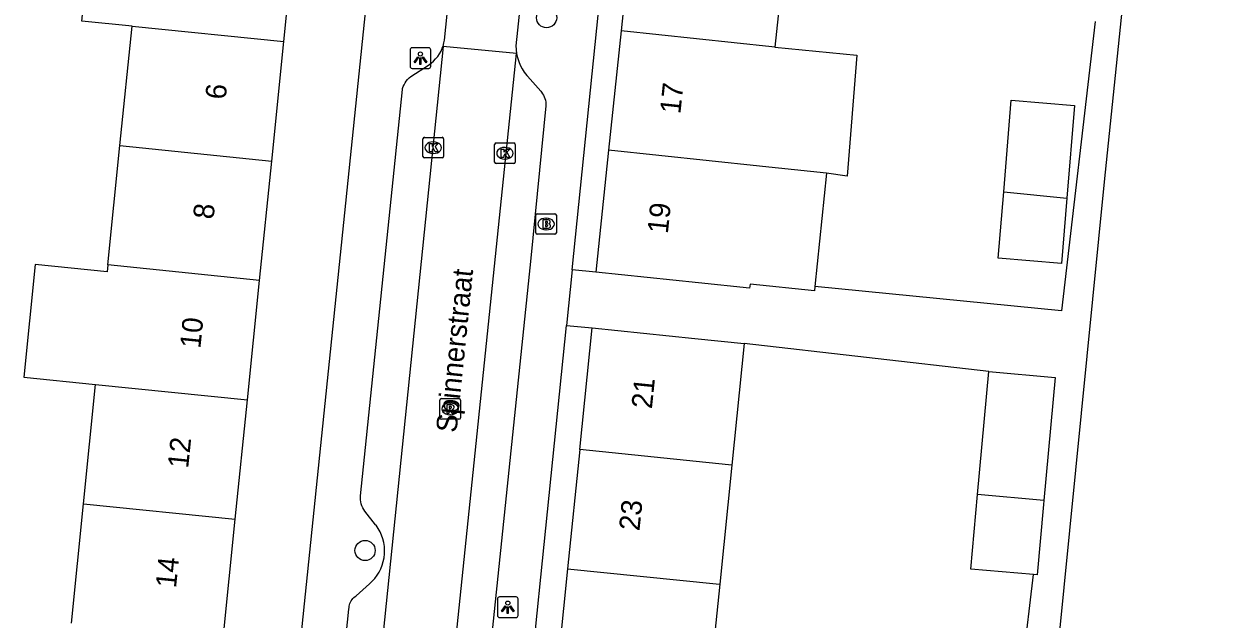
# Model space of a CAD drawing. Extents: x 160861 to 161308, y 384024 to 384878.
# Drawn here: x 161166.2 to 161224, y 384570.4 to 384599.3 of the extents above; entities that cross this region are included whole.
import ezdxf

# ---------------------------------------------------------------- set-up
doc = ezdxf.new("R2010")
doc.units = 0
for name, color, linetype in [('IMGEO_Boom', 7, 'Continuous'), ('IMGEO_Brandkraan', 7, 'Continuous'), ('IMGEO_Kolk', 7, 'Continuous'), ('IMGEO_Lichtpunt', 7, 'Continuous'), ('IMGEO_Openbare_ruimte_label', 7, 'Continuous'), ('IMGEO_Pand', 7, 'Continuous'), ('IMGEO_Pand_nummerreeks', 7, 'Continuous'), ('IMGEO_Rijbaan_lokaal_open', 7, 'Continuous'), ('IMGEO_Rioolput', 7, 'Continuous'), ('IMGEO_Voetpad_open', 7, 'Continuous')]:
    doc.layers.add(name, color=color, linetype=linetype)

msp = doc.modelspace()

# ---------------------------------------------------------------- linework, layer by layer
at = {"layer": 'IMGEO_Boom'}
for centre in [(161191.5, 384599.597), (161182.701, 384573.772)]:
    msp.add_circle(centre, 0.489, dxfattribs=at)
at = {"layer": 'IMGEO_Brandkraan'}
for p, q in [((161190.976, 384589.171), (161190.976, 384590.023)), ((161191.051, 384590.097), (161191.903, 384590.097)), ((161191.977, 384590.023), (161191.977, 384589.171)), ((161191.464, 384589.877), (161191.489, 384589.877)), ((161191.903, 384589.097), (161191.051, 384589.097)), ((161191.487, 384589.317), (161191.462, 384589.317))]:
    msp.add_line(p, q, dxfattribs=at)
for points in [[(161190.976, 384589.171), (161190.976, 384590.023)], [(161191.051, 384590.097), (161191.903, 384590.097)], [(161191.977, 384590.023), (161191.977, 384589.171)], [(161191.324, 384589.797), (161191.324, 384589.397), (161191.537, 384589.397)], [(161191.555, 384589.797), (161191.324, 384589.797)], [(161191.503, 384589.716), (161191.449, 384589.716), (161191.449, 384589.64)], [(161191.449, 384589.64), (161191.502, 384589.64)], [(161191.511, 384589.564), (161191.449, 384589.564), (161191.449, 384589.483)], [(161191.449, 384589.483), (161191.511, 384589.483)], [(161191.903, 384589.097), (161191.051, 384589.097)]]:
    msp.add_lwpolyline(points, dxfattribs=at)
for centre, radius, start, end in [((161191.053, 384590.021), 0.0765, 91.55205, 178.44795), ((161191.053, 384590.021), 0.0765, 91.55205, 178.44795), ((161191.901, 384590.021), 0.0765, 1.55205, 88.44795), ((161191.901, 384590.021), 0.0765, 1.55205, 88.44795), ((161191.504, 384589.678), 0.0379, 267.82845, 90.93552), ((161191.512, 384589.523), 0.0404, 269.87594, 90.50774), ((161191.559, 384589.652), 0.145, 59.4692, 91.53667), ((161191.584, 384589.699), 0.0922, 285.51372, 58.15012), ((161191.589, 384589.507), 0.105, 301.31148, 78.98903), ((161191.053, 384589.173), 0.0765, 181.55205, 268.44795), ((161191.053, 384589.173), 0.0765, 181.55205, 268.44795), ((161191.543, 384589.648), 0.251, 268.66757, 293.53466), ((161191.901, 384589.173), 0.0765, 271.55205, 358.44795), ((161191.901, 384589.173), 0.0765, 271.55205, 358.44795)]:
    msp.add_arc(centre, radius, start, end, dxfattribs=at)
for centre, major_axis, ratio, start_param, end_param in [((161191.463, 384589.597), (-0.387, 0.002), 0.722429, 4.712389, 7.853982), ((161191.488, 384589.597), (-0.39, 0.002), 0.717154, 1.570796, 4.712389)]:
    msp.add_ellipse(centre, major_axis=major_axis, ratio=ratio, start_param=start_param, end_param=end_param, dxfattribs=at)
at = {"layer": 'IMGEO_Kolk'}
for p, q in [((161185.506, 384592.871), (161185.506, 384593.723)), ((161185.581, 384593.797), (161186.433, 384593.797)), ((161185.994, 384593.577), (161186.019, 384593.577)), ((161186.507, 384593.723), (161186.507, 384592.871)), ((161189.056, 384593.526), (161189.908, 384593.526)), ((161186.017, 384593.017), (161185.992, 384593.017)), ((161188.981, 384592.6), (161188.981, 384593.452)), ((161189.469, 384593.306), (161189.494, 384593.306)), ((161189.982, 384593.452), (161189.982, 384592.6)), ((161186.433, 384592.797), (161185.581, 384592.797)), ((161189.908, 384592.526), (161189.056, 384592.526)), ((161189.492, 384592.746), (161189.467, 384592.746))]:
    msp.add_line(p, q, dxfattribs=at)
for points in [[(161185.506, 384592.871), (161185.506, 384593.723)], [(161185.581, 384593.797), (161186.433, 384593.797)], [(161185.827, 384593.497), (161185.95, 384593.497), (161185.95, 384593.346), (161186.08, 384593.497), (161186.244, 384593.497), (161186.098, 384593.346), (161186.251, 384593.097), (161186.099, 384593.097), (161186.014, 384593.261), (161185.95, 384593.194), (161185.95, 384593.097), (161185.827, 384593.097), (161185.827, 384593.497)], [(161186.507, 384593.723), (161186.507, 384592.871)], [(161189.056, 384593.526), (161189.908, 384593.526)], [(161188.981, 384592.6), (161188.981, 384593.452)], [(161189.302, 384593.226), (161189.425, 384593.226), (161189.425, 384593.075), (161189.555, 384593.226), (161189.719, 384593.226), (161189.573, 384593.075), (161189.726, 384592.826), (161189.574, 384592.826), (161189.489, 384592.99), (161189.425, 384592.923), (161189.425, 384592.826), (161189.302, 384592.826), (161189.302, 384593.226)], [(161189.982, 384593.452), (161189.982, 384592.6)], [(161186.433, 384592.797), (161185.581, 384592.797)], [(161189.908, 384592.526), (161189.056, 384592.526)]]:
    msp.add_lwpolyline(points, dxfattribs=at)
for centre, start, end in [((161185.583, 384593.721), 91.55205, 178.44795), ((161185.583, 384593.721), 91.55205, 178.44795), ((161186.431, 384593.721), 1.55205, 88.44795), ((161186.431, 384593.721), 1.55205, 88.44795), ((161189.058, 384593.45), 91.55205, 178.44795), ((161189.058, 384593.45), 91.55205, 178.44795), ((161189.906, 384593.45), 1.55205, 88.44795), ((161189.906, 384593.45), 1.55205, 88.44795), ((161185.583, 384592.873), 181.55205, 268.44795), ((161185.583, 384592.873), 181.55205, 268.44795), ((161186.431, 384592.873), 271.55205, 358.44795), ((161186.431, 384592.873), 271.55205, 358.44795), ((161189.058, 384592.602), 181.55205, 268.44795), ((161189.058, 384592.602), 181.55205, 268.44795), ((161189.906, 384592.602), 271.55205, 358.44795), ((161189.906, 384592.602), 271.55205, 358.44795)]:
    msp.add_arc(centre, 0.0765, start, end, dxfattribs=at)
for centre, major_axis, ratio, start_param, end_param in [((161185.993, 384593.297), (-0.387, 0.002), 0.722429, 4.712389, 7.853982), ((161186.018, 384593.297), (-0.39, 0.002), 0.717154, 1.570796, 4.712389), ((161189.468, 384593.026), (-0.387, 0.002), 0.722429, 4.712389, 7.853982), ((161189.493, 384593.026), (-0.39, 0.002), 0.717154, 1.570796, 4.712389)]:
    msp.add_ellipse(centre, major_axis=major_axis, ratio=ratio, start_param=start_param, end_param=end_param, dxfattribs=at)
at = {"layer": 'IMGEO_Lichtpunt'}
for p, q in [((161185.788, 384598.135), (161184.98, 384598.135)), ((161185.788, 384598.135), (161184.98, 384598.135)), ((161184.886, 384598.04), (161184.886, 384597.233)), ((161184.886, 384598.04), (161184.886, 384597.233)), ((161185.882, 384597.233), (161185.882, 384598.04)), ((161185.882, 384597.233), (161185.882, 384598.04)), ((161184.98, 384597.139), (161185.788, 384597.139)), ((161184.98, 384597.139), (161185.788, 384597.139)), ((161190.022, 384571.522), (161189.214, 384571.522)), ((161190.022, 384571.522), (161189.214, 384571.522)), ((161189.12, 384571.427), (161189.12, 384570.62)), ((161189.12, 384571.427), (161189.12, 384570.62)), ((161190.116, 384570.62), (161190.116, 384571.427)), ((161190.116, 384570.62), (161190.116, 384571.427)), ((161189.214, 384570.526), (161190.022, 384570.526)), ((161189.214, 384570.526), (161190.022, 384570.526))]:
    msp.add_line(p, q, dxfattribs=at)
for points in [[(161185.26, 384597.704), (161185.299, 384597.676), (161185.111, 384597.414), (161185.073, 384597.441), (161185.26, 384597.704)], [(161185.362, 384597.656), (161185.409, 384597.656), (161185.409, 384597.334), (161185.362, 384597.334), (161185.362, 384597.656)], [(161185.472, 384597.676), (161185.51, 384597.703), (161185.697, 384597.441), (161185.658, 384597.413), (161185.472, 384597.676)], [(161189.494, 384571.091), (161189.533, 384571.063), (161189.345, 384570.801), (161189.307, 384570.828), (161189.494, 384571.091)], [(161189.596, 384571.043), (161189.643, 384571.043), (161189.643, 384570.721), (161189.596, 384570.721), (161189.596, 384571.043)], [(161189.706, 384571.063), (161189.744, 384571.09), (161189.931, 384570.828), (161189.892, 384570.8), (161189.706, 384571.063)]]:
    msp.add_lwpolyline(points, dxfattribs=at)
for centre in [(161185.385, 384597.838), (161189.619, 384571.225)]:
    msp.add_circle(centre, 0.0994, dxfattribs=at)
for centre, start, end in [((161184.98, 384598.04), 90, 180), ((161184.98, 384598.04), 90, 180), ((161185.788, 384598.04), 0, 90), ((161185.788, 384598.04), 0, 90), ((161184.98, 384597.233), 180, 270), ((161184.98, 384597.233), 180, 270), ((161185.788, 384597.233), 270, 0), ((161185.788, 384597.233), 270, 360), ((161189.214, 384571.427), 90, 180), ((161189.214, 384571.427), 90, 180), ((161190.022, 384571.427), 0, 90), ((161190.022, 384571.427), 0, 90), ((161189.214, 384570.62), 180, 270), ((161189.214, 384570.62), 180, 270), ((161190.022, 384570.62), 270, 0), ((161190.022, 384570.62), 270, 360)]:
    msp.add_arc(centre, 0.0946, start, end, dxfattribs=at)
at = {"layer": 'IMGEO_Pand'}
for points in [[(161171.406, 384599.184), (161168.967, 384599.432), (161169.556, 384605.219), (161171.994, 384604.971)], [(161195.716, 384604.741), (161195.11, 384598.956)], [(161178.763, 384598.436), (161179.352, 384604.223)], [(161203.172, 384603.959), (161202.566, 384598.174)], [(161170.818, 384593.397), (161171.406, 384599.184)], [(161171.406, 384599.184), (161178.763, 384598.436)], [(161195.11, 384598.956), (161194.504, 384593.171)], [(161202.566, 384598.174), (161202.425, 384598.189), (161195.11, 384598.956)], [(161178.175, 384592.649), (161178.763, 384598.436)], [(161202.566, 384598.174), (161206.544, 384597.782), (161206.074, 384591.923), (161205.075, 384592.054)], [(161213.657, 384591.163), (161214.021, 384595.591), (161217.093, 384595.339), (161216.723, 384590.841)], [(161170.23, 384587.61), (161170.818, 384593.397)], [(161170.818, 384593.397), (161178.175, 384592.649)], [(161194.504, 384593.171), (161193.885, 384587.265)], [(161205.075, 384592.054), (161201.96, 384592.389), (161201.819, 384592.404), (161194.504, 384593.171)], [(161177.587, 384586.862), (161178.175, 384592.649)], [(161205.075, 384592.054), (161204.501, 384586.574)], [(161216.723, 384590.841), (161216.464, 384587.686), (161213.391, 384587.939), (161213.657, 384591.163)], [(161213.657, 384591.163), (161216.723, 384590.841)], [(161170.23, 384587.61), (161170.196, 384587.274), (161166.717, 384587.628), (161166.162, 384582.176), (161169.641, 384581.822)], [(161177.587, 384586.862), (161170.23, 384587.61)], [(161204.501, 384586.574), (161204.479, 384586.362), (161201.362, 384586.688), (161201.341, 384586.484), (161198.858, 384586.744), (161193.885, 384587.265)], [(161176.998, 384581.074), (161177.587, 384586.862)], [(161193.108, 384578.663), (161193.709, 384584.558)], [(161193.709, 384584.558), (161198.684, 384584.05), (161201.08, 384583.806)], [(161201.08, 384583.806), (161200.479, 384577.911)], [(161212.389, 384576.479), (161212.929, 384582.455)], [(161212.929, 384582.455), (161216.146, 384582.164), (161215.606, 384576.188)], [(161169.053, 384576.035), (161169.641, 384581.822)], [(161169.641, 384581.822), (161176.998, 384581.074)], [(161176.41, 384575.287), (161176.998, 384581.074)], [(161193.108, 384578.663), (161192.519, 384572.886)], [(161200.479, 384577.911), (161200.312, 384577.928), (161193.108, 384578.663)], [(161200.479, 384577.911), (161199.89, 384572.134)], [(161215.099, 384572.607), (161212.062, 384572.872), (161212.389, 384576.479)], [(161215.606, 384576.188), (161212.389, 384576.479)], [(161215.606, 384576.188), (161215.589, 384575.999), (161215.281, 384572.591), (161215.099, 384572.607)], [(161168.464, 384570.248), (161169.053, 384576.035)], [(161169.053, 384576.035), (161176.41, 384575.287)], [(161175.822, 384569.5), (161176.41, 384575.287)], [(161192.519, 384572.886), (161191.929, 384567.109)], [(161192.519, 384572.886), (161199.722, 384572.151), (161199.89, 384572.134)], [(161199.89, 384572.134), (161199.301, 384566.357)]]:
    msp.add_lwpolyline(points, dxfattribs=at)
at = {"layer": 'IMGEO_Rijbaan_lokaal_open'}
for points in [[(161186.48, 384598.207), (161179.307, 384528.096), (161179.065, 384525.749)], [(161190.047, 384597.857), (161186.48, 384598.207)], [(161182.633, 384525.349), (161182.785, 384527.736), (161190.047, 384597.857)]]:
    msp.add_lwpolyline(points, dxfattribs=at)
at = {"layer": 'IMGEO_Rioolput'}
for p, q in [((161186.324, 384580.209), (161186.324, 384581.061)), ((161186.399, 384581.135), (161187.251, 384581.135)), ((161186.812, 384580.915), (161186.837, 384580.915)), ((161187.325, 384581.061), (161187.325, 384580.209)), ((161186.835, 384580.355), (161186.81, 384580.355)), ((161187.251, 384580.135), (161186.399, 384580.135))]:
    msp.add_line(p, q, dxfattribs=at)
for points in [[(161186.324, 384580.209), (161186.324, 384581.061)], [(161186.399, 384581.135), (161187.251, 384581.135)], [(161186.913, 384580.833), (161186.661, 384580.835), (161186.661, 384580.435)], [(161187.325, 384581.061), (161187.325, 384580.209)], [(161186.661, 384580.435), (161186.785, 384580.435), (161186.785, 384580.597), (161186.796, 384580.597)], [(161186.839, 384580.754), (161186.785, 384580.754), (161186.785, 384580.673)], [(161186.785, 384580.673), (161186.837, 384580.673)], [(161186.843, 384580.568), (161186.914, 384580.435), (161187.054, 384580.435), (161186.989, 384580.561)], [(161187.251, 384580.135), (161186.399, 384580.135)]]:
    msp.add_lwpolyline(points, dxfattribs=at)
for centre, radius, start, end in [((161186.401, 384581.059), 0.0765, 91.55205, 178.44795), ((161186.401, 384581.059), 0.0765, 91.55205, 178.44795), ((161186.912, 384580.723), 0.109, 350.36119, 89.41601), ((161187.249, 384581.059), 0.0765, 1.55205, 88.44795), ((161187.249, 384581.059), 0.0765, 1.55205, 88.44795), ((161186.401, 384580.211), 0.0765, 181.55205, 268.44795), ((161186.401, 384580.211), 0.0765, 181.55205, 268.44795), ((161186.795, 384580.544), 0.0533, 26.02933, 88.69889), ((161186.821, 384580.862), 0.19, 274.7715, 282.96867), ((161186.845, 384580.658), 0.0964, 77.00612, 93.18647), ((161186.859, 384580.715), 0.0378, 276.66336, 79.67722), ((161186.91, 384580.723), 0.112, 277.58423, 350.98172), ((161186.894, 384580.508), 0.108, 29.51342, 73.79051), ((161187.249, 384580.211), 0.0765, 271.55205, 358.44795), ((161187.249, 384580.211), 0.0765, 271.55205, 358.44795)]:
    msp.add_arc(centre, radius, start, end, dxfattribs=at)
for centre, major_axis, ratio, start_param, end_param in [((161186.811, 384580.635), (-0.387, 0.002), 0.722429, 4.712389, 7.853982), ((161186.836, 384580.635), (-0.39, 0.002), 0.717154, 1.570796, 4.712389)]:
    msp.add_ellipse(centre, major_axis=major_axis, ratio=ratio, start_param=start_param, end_param=end_param, dxfattribs=at)
at = {"layer": 'IMGEO_Voetpad_open'}
for points in [[(161192.741, 384587.382), (161198.667, 384645.49)], [(161185.695, 384432.994), (161189.991, 384439.907), (161201.696, 384458.913), (161203.982, 384463.225), (161205.809, 384471.484), (161207.136, 384481.547), (161208.737, 384497.685), (161211.066, 384515.775), (161212.573, 384530.677), (161214.362, 384549.557), (161218.539, 384591.638), (161224.003, 384644.44)], [(161183.719, 384609.738), (161175.337, 384528.423), (161171.692, 384528.87)], [(161186.48, 384598.207), (161186.52, 384598.381), (161186.55, 384598.51), (161187.046, 384603.398)], [(161190.428, 384602.211), (161190.015, 384598.236), (161190.047, 384597.857)], [(161218.084, 384599.409), (161216.452, 384585.388), (161204.501, 384586.574)], [(161177.513, 384528.033), (161181.919, 384570.937), (161181.923, 384571.007), (161181.933, 384571.076), (161181.948, 384571.143), (161181.97, 384571.209), (161181.998, 384571.273), (161182.031, 384571.334), (161182.07, 384571.392), (161182.114, 384571.446), (161182.162, 384571.496), (161182.215, 384571.541), (161182.271, 384571.582), (161182.908, 384572.16), (161183.044, 384572.285), (161183.169, 384572.422), (161183.281, 384572.569), (161183.38, 384572.726), (161183.464, 384572.89), (161183.533, 384573.062), (161183.586, 384573.239), (161183.623, 384573.421), (161183.644, 384573.604), (161183.649, 384573.789), (161183.637, 384573.974), (161183.608, 384574.157), (161183.564, 384574.336), (161183.503, 384574.511), (161183.427, 384574.68), (161183.336, 384574.841), (161183.232, 384574.994), (161183.209, 384575.023), (161182.691, 384575.671), (161182.636, 384575.753), (161182.587, 384575.841), (161182.547, 384575.933), (161182.515, 384576.028), (161182.492, 384576.125), (161182.477, 384576.224), (161182.472, 384576.324), (161182.475, 384576.424), (161184.509, 384596.117), (161184.519, 384596.156), (161184.552, 384596.254), (161184.593, 384596.348), (161184.643, 384596.438), (161184.7, 384596.523), (161184.765, 384596.603), (161184.836, 384596.677), (161184.914, 384596.744), (161185.771, 384597.299), (161185.897, 384597.387), (161186.014, 384597.486), (161186.123, 384597.595), (161186.221, 384597.714), (161186.308, 384597.84), (161186.383, 384597.974), (161186.446, 384598.114), (161186.48, 384598.207)], [(161190.047, 384597.857), (161190.088, 384597.665), (161190.147, 384597.477), (161190.222, 384597.295), (161190.313, 384597.121), (161190.419, 384596.955), (161190.539, 384596.799), (161190.577, 384596.756), (161191.213, 384596.03), (161191.253, 384595.983), (161191.305, 384595.912), (161191.349, 384595.836), (161191.387, 384595.757), (161191.418, 384595.675), (161191.441, 384595.591), (161191.457, 384595.505), (161191.465, 384595.418), (161191.465, 384595.33), (161190.736, 384587.948), (161188.295, 384564.431)], [(161192.741, 384587.382), (161192.466, 384584.685)], [(161193.885, 384587.265), (161192.741, 384587.382)], [(161188.382, 384532.327), (161187.135, 384532.404), (161192.466, 384584.685)], [(161192.466, 384584.685), (161193.709, 384584.558)], [(161212.929, 384582.455), (161201.08, 384583.806)], [(161214.608, 384568.376), (161215.099, 384572.607)]]:
    msp.add_lwpolyline(points, dxfattribs=at)

# ---------------------------------------------------------------- texts
at = {"layer": 'IMGEO_Openbare_ruimte_label'}
msp.add_text('Spinnerstraat', height=1, rotation=84.14691, dxfattribs=at).set_placement((161187.131, 384579.455))
at = {"layer": 'IMGEO_Pand_nummerreeks'}
for s, rotation, p in [('17', 84.01853, (161197.983, 384594.906)), ('6', 84.19588, (161175.943, 384595.601)), ('8', 84.19588, (161175.353, 384589.8)), ('19', 84.01853, (161197.375, 384589.096)), ('10', 84.19615, (161174.716, 384583.537)), ('21', 84.17658, (161196.603, 384580.613)), ('12', 84.19588, (161174.125, 384577.727)), ('23', 84.17658, (161196, 384574.698)), ('14', 84.19588, (161173.535, 384571.925))]:
    msp.add_text(s, height=1, rotation=rotation, dxfattribs=at).set_placement(p)

doc.saveas('drawing.dxf')
